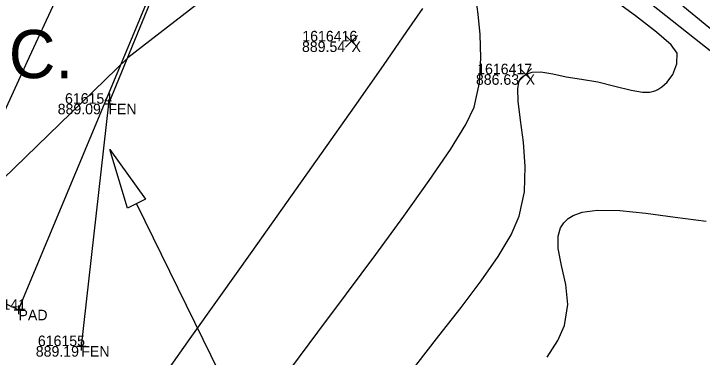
# Model space of a CAD drawing. Extents: x 1957117 to 1971063, y 701601 to 715861.
# Drawn here: x 1963540.46 to 1963563.29, y 706781.12 to 706792.51 of the extents above; entities that cross this region are included whole.
import ezdxf

# ---------------------------------------------------------------- set-up
doc = ezdxf.new("R2010")
doc.units = 0
for name, color, linetype in [('AP_X_Lights', 7, 'Continuous'), ('DT_X_Break_Line', 7, 'Continuous'), ('DT_X_Contour_Major', 7, 'Continuous'), ('DT_X_Contour_Minor', 7, 'Continuous'), ('GE_X_CL_20', 7, 'Continuous'), ('HY_X_Water_Edge', 7, 'Continuous'), ('PV_P_Drive', 7, 'Continuous'), ('PV_P_Shoulder', 7, 'Continuous'), ('RD_P_Cells', 7, 'Continuous'), ('RD_X_Concrete_Pad', 7, 'Continuous'), ('RD_X_Text', 7, 'Continuous'), ('RS_Raster1', 7, 'Continuous'), ('RW_X_Esmt_RR', 7, 'Continuous'), ('SC_Scratch1', 7, 'Continuous'), ('VG_X_Tree_Line_Rt', 7, 'Continuous')]:
    doc.layers.add(name, color=color, linetype=linetype)

msp = doc.modelspace()

# ---------------------------------------------------------------- linework, layer by layer
at = {"layer": 'AP_X_Lights'}
for p, q in [((1963551.462, 706791.397), (1963551.85, 706791.787)), ((1963551.462, 706791.787), (1963551.85, 706791.397)), ((1963557.239, 706790.308), (1963557.627, 706790.698)), ((1963557.239, 706790.698), (1963557.627, 706790.308))]:
    msp.add_line(p, q, dxfattribs=at)
at = {"layer": 'DT_X_Contour_Major'}
msp.add_lwpolyline([(1963564.243, 706791.442), (1963562.649, 706792.758)], dxfattribs=at)
msp.add_lwpolyline([(1963564.243, 706791.442), (1963562.649, 706792.758)], dxfattribs=at)
at = {"layer": 'DT_X_Contour_Minor'}
for points in [[(1963549.649, 706780.747), (1963550.54, 706781.943), (1963551.495, 706783.221), (1963552.462, 706784.523), (1963553.392, 706785.792), (1963554.233, 706786.973), (1963554.936, 706788.007), (1963555.449, 706788.838), (1963555.723, 706789.41), (1963555.898, 706790.216), (1963555.948, 706791.042), (1963555.919, 706791.823), (1963555.852, 706792.494), (1963555.791, 706792.991)], [(1963549.649, 706780.747), (1963550.54, 706781.943), (1963551.495, 706783.221), (1963552.462, 706784.523), (1963553.392, 706785.792), (1963554.233, 706786.973), (1963554.936, 706788.007), (1963555.449, 706788.838), (1963555.723, 706789.41), (1963555.898, 706790.216), (1963555.948, 706791.042), (1963555.919, 706791.823), (1963555.852, 706792.494), (1963555.791, 706792.991)], [(1963553.784, 706780.842), (1963554.557, 706781.826), (1963555.291, 706782.766), (1963555.954, 706783.649), (1963556.517, 706784.458), (1963556.949, 706785.177), (1963557.22, 706785.791), (1963557.39, 706786.608), (1963557.419, 706787.44), (1963557.359, 706788.245), (1963557.263, 706788.984), (1963557.185, 706789.615), (1963557.169, 706790.015), (1963557.203, 706790.24), (1963557.254, 706790.349), (1963557.289, 706790.39), (1963557.344, 706790.438), (1963557.46, 706790.511), (1963557.649, 706790.573), (1963557.931, 706790.581), (1963558.329, 706790.516), (1963558.779, 706790.417), (1963559.28, 706790.34), (1963559.829, 706790.249), (1963560.393, 706790.108), (1963560.928, 706789.974), (1963561.308, 706789.912), (1963561.551, 706789.91), (1963561.687, 706789.938), (1963561.747, 706789.962), (1963561.816, 706789.998), (1963561.948, 706790.084), (1963562.125, 706790.241), (1963562.312, 706790.491), (1963562.449, 706790.843), (1963562.455, 706791.205), (1963562.252, 706791.476), (1963561.766, 706791.903), (1963561.078, 706792.44), (1963560.272, 706793.041)], [(1963553.784, 706780.842), (1963554.557, 706781.826), (1963555.291, 706782.766), (1963555.954, 706783.649), (1963556.517, 706784.458), (1963556.949, 706785.177), (1963557.22, 706785.791), (1963557.39, 706786.608), (1963557.419, 706787.44), (1963557.359, 706788.245), (1963557.263, 706788.984), (1963557.185, 706789.615), (1963557.169, 706790.015), (1963557.203, 706790.24), (1963557.254, 706790.349), (1963557.289, 706790.39), (1963557.344, 706790.438), (1963557.46, 706790.511), (1963557.649, 706790.573), (1963557.931, 706790.581), (1963558.329, 706790.516), (1963558.779, 706790.417), (1963559.28, 706790.34), (1963559.829, 706790.249), (1963560.393, 706790.108), (1963560.928, 706789.974), (1963561.308, 706789.912), (1963561.551, 706789.91), (1963561.687, 706789.938), (1963561.747, 706789.962), (1963561.816, 706789.998), (1963561.948, 706790.084), (1963562.125, 706790.241), (1963562.312, 706790.491), (1963562.449, 706790.843), (1963562.455, 706791.205), (1963562.252, 706791.476), (1963561.766, 706791.903), (1963561.078, 706792.44), (1963560.272, 706793.041)], [(1963564.956, 706790.174), (1963563.245, 706791.524), (1963561.609, 706792.817)], [(1963564.956, 706790.174), (1963563.245, 706791.524), (1963561.609, 706792.817)], [(1963545.538, 706780.653), (1963546.308, 706781.738), (1963547.269, 706783.09), (1963548.357, 706784.622), (1963549.509, 706786.247), (1963550.662, 706787.876), (1963551.752, 706789.422), (1963552.717, 706790.798), (1963553.492, 706791.916), (1963554.016, 706792.689)], [(1963545.538, 706780.653), (1963546.308, 706781.738), (1963547.269, 706783.09), (1963548.357, 706784.622), (1963549.509, 706786.247), (1963550.662, 706787.876), (1963551.752, 706789.422), (1963552.717, 706790.798), (1963553.492, 706791.916), (1963554.016, 706792.689)], [(1963558.145, 706781.113), (1963558.495, 706781.674), (1963558.718, 706782.173), (1963558.825, 706782.866), (1963558.76, 706783.532), (1963558.621, 706784.157), (1963558.509, 706784.728), (1963558.507, 706785.136), (1963558.59, 706785.41), (1963558.698, 706785.575), (1963558.77, 706785.653), (1963558.841, 706785.714), (1963559.006, 706785.816), (1963559.309, 706785.924), (1963559.804, 706785.993), (1963560.553, 706785.983), (1963561.422, 706785.897), (1963562.385, 706785.767), (1963563.414, 706785.627)], [(1963558.145, 706781.113), (1963558.495, 706781.674), (1963558.718, 706782.173), (1963558.825, 706782.866), (1963558.76, 706783.532), (1963558.621, 706784.157), (1963558.509, 706784.728), (1963558.507, 706785.136), (1963558.59, 706785.41), (1963558.698, 706785.575), (1963558.77, 706785.653), (1963558.841, 706785.714), (1963559.006, 706785.816), (1963559.309, 706785.924), (1963559.804, 706785.993), (1963560.553, 706785.983), (1963561.422, 706785.897), (1963562.385, 706785.767), (1963563.414, 706785.627)]]:
    msp.add_lwpolyline(points, dxfattribs=at)
at = {"layer": 'GE_X_CL_20'}
msp.add_arc((1965275.353, 705991.399), 1909.859, 144.852303, 166.495347, dxfattribs=at)
at = {"layer": 'HY_X_Water_Edge'}
for points in [[(1963507.144, 706903.33), (1963523.919, 706880.458), (1963529.921, 706868.249), (1963547.712, 706848.264), (1963557.981, 706843.218), (1963575.318, 706815.786), (1963598.707, 706804.399), (1963631.311, 706798.601), (1963646.093, 706793.985), (1963654.481, 706790.313)], [(1963497.044, 706895.877), (1963527.257, 706861.448), (1963530.089, 706856.724), (1963550.098, 706825.465), (1963567.27, 706808.841), (1963599.052, 706796.957), (1963628.198, 706792.131), (1963651.538, 706783.095)]]:
    msp.add_spline(points, degree=3, dxfattribs=at)
at = {"layer": 'PV_P_Drive'}
for p, q in [((1963543.447, 706789.524), (1963543.739, 706789.524)), ((1963543.593, 706789.67), (1963543.593, 706789.378)), ((1963543.593, 706789.524), (1963543.593, 706789.524)), ((1963540.467, 706782.691), (1963540.759, 706782.691)), ((1963540.613, 706782.837), (1963540.613, 706782.545)), ((1963540.613, 706782.691), (1963540.613, 706782.691)), ((1963542.696, 706781.631), (1963542.696, 706781.339)), ((1963542.55, 706781.485), (1963542.842, 706781.485)), ((1963542.696, 706781.485), (1963542.696, 706781.485))]:
    msp.add_line(p, q, dxfattribs=at)
at = {"layer": 'RD_P_Cells'}
msp.add_lwpolyline([(1963546.619, 706796.887), (1963543.593, 706789.524), (1963542.696, 706781.485)], dxfattribs=at)
at = {"layer": 'RD_X_Concrete_Pad'}
msp.add_lwpolyline([(1963546.737, 706797.371), (1963539.628, 706800.743), (1963531.615, 706787.051), (1963540.613, 706782.691)], close=True, dxfattribs=at)
at = {"layer": 'RD_X_Text'}
msp.add_lwpolyline([(1963544.227, 706786.061), (1963543.646, 706788.003), (1963544.826, 706786.354)], close=True, dxfattribs=at)
msp.add_lwpolyline([(1963544.526, 706786.208), (1963547.549, 706780.042)], dxfattribs=at)
at = {"layer": 'RW_X_Esmt_RR'}
msp.add_arc((1965275.353, 705991.399), 1879.859, 144.852303, 166.495347, dxfattribs=at)
at = {"layer": 'VG_X_Tree_Line_Rt'}
msp.add_lwpolyline([(1963604.655, 706798.267), (1963598.029, 706805.109), (1963592.372, 706808.783), (1963583.258, 706808.695), (1963575.693, 706805.334), (1963569.852, 706805.41), (1963566.205, 706802.228), (1963559.367, 706797.846), (1963548.918, 706794.679), (1963544.237, 706791.049), (1963537.465, 706784.482), (1963529.989, 706788.923), (1963525.903, 706795.778), (1963527.308, 706804.983), (1963532.875, 706812.664), (1963520.94, 706812.624), (1963516.752, 706809.276), (1963509.001, 706807.542), (1963504.724, 706809.521), (1963490.215, 706814.959)], dxfattribs=at)

# ---------------------------------------------------------------- texts
at = {"layer": 'DT_X_Break_Line'}
msp.add_text('CONC.', height=1.6, dxfattribs=at).set_placement((1963535.537, 706790.373))
at = {"layer": 'PV_P_Shoulder'}
for s, p in [('889.54', (1963550.014, 706791.242)), ('886.63', (1963555.782, 706790.153)), ('889.09', (1963541.912, 706789.174)), ('889.19', (1963541.186, 706781.135))]:
    msp.add_text(s, height=0.35, dxfattribs=at).set_placement(p)
at = {"layer": 'RS_Raster1'}
for s, p in [('1616416', (1963550.025, 706791.592)), ('1616417', (1963555.824, 706790.503)), ('616154', (1963542.155, 706789.524)), ('616141', (1963539.301, 706782.691)), ('616155', (1963541.255, 706781.485))]:
    msp.add_text(s, height=0.35, dxfattribs=at).set_placement(p)
at = {"layer": 'SC_Scratch1'}
for s, p in [('X', (1963551.656, 706791.242)), ('X', (1963557.433, 706790.153)), ('FEN', (1963543.593, 706789.174)), ('PAD', (1963540.613, 706782.341)), ('FEN', (1963542.696, 706781.135))]:
    msp.add_text(s, height=0.35, dxfattribs=at).set_placement(p)

doc.saveas('drawing.dxf')
